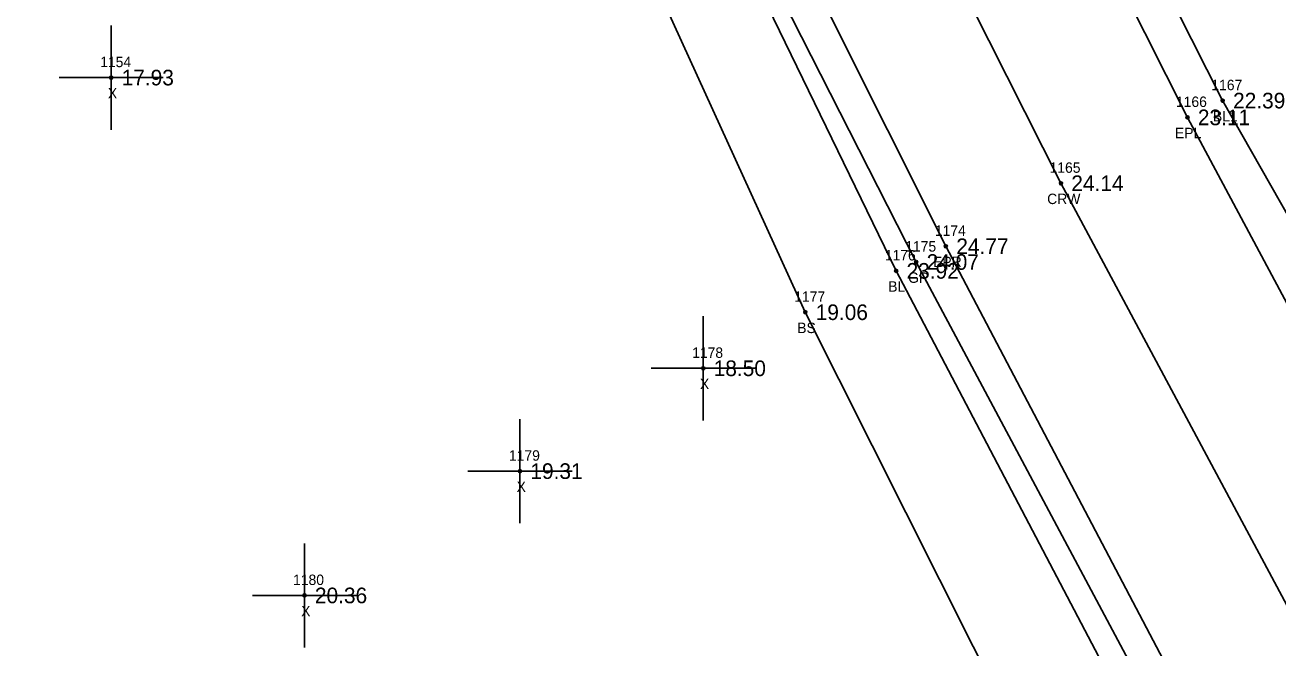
# Model space of a CAD drawing. Extents: x 2042211 to 2045853, y 303080 to 309569.
# Drawn here: x 2042953.4 to 2043073.7, y 306428.3 to 306488.1 of the extents above; entities that cross this region are included whole.
import ezdxf

# ---------------------------------------------------------------- set-up
doc = ezdxf.new("R2010")
doc.units = 0
for name, color, linetype in [('BR_500YR_SCOUR', 7, 'Continuous'), ('RD_DTM_BkLn1', 7, 'Continuous'), ('RD_DTM_BkLn2', 7, 'Continuous'), ('RD_DTM_BkLn_txCode', 7, 'Continuous'), ('RD_EX_GuardRail_txCode', 7, 'Continuous'), ('RD_EX_Misc', 7, 'Continuous'), ('RD_EX_Misc_txCode', 7, 'Continuous'), ('RD_EX_Road', 7, 'Continuous'), ('RD_EX_Road_txCode', 7, 'Continuous'), ('RD_EX_TX_GuardRail_ELEV', 7, 'Continuous'), ('RD_EX_TX_Misc_ELEV', 7, 'Continuous'), ('RD_EX_TX_Road_ELEV', 7, 'Continuous'), ('RD_HC_Survey_ELEV', 7, 'Continuous'), ('RD_HC_Survey_txCode', 7, 'Continuous'), ('RD_SMD_Locator', 7, 'Continuous')]:
    doc.layers.add(name, color=color, linetype=linetype)

msp = doc.modelspace()

# ---------------------------------------------------------------- linework, layer by layer
at = {"layer": 'BR_500YR_SCOUR'}
msp.add_lwpolyline([(2042989.52, 306565.65), (2042994.63, 306555.31), (2043016.03, 306510.44), (2043038.99, 306465.35), (2043062.42, 306421.45), (2043086.95, 306378), (2043112.8, 306335.35), (2043139.38, 306293.6), (2043167.12, 306252.13), (2043196.01, 306211.01), (2043226.01, 306171.01), (2043257.1, 306132.34), (2043288.76, 306093.67), (2043353.25, 306016.86), (2043419.08, 305941.69), (2043443.37, 305914.98)], dxfattribs=at)
msp.add_circle((2043038.99, 306465.35), 0.15, dxfattribs=at)
at = {"layer": 'RD_DTM_BkLn1'}
for points in [[(2042857.66, 307329.64), (2042861.09, 307281.84), (2042862.27, 307232.19), (2042866.29, 307183.84), (2042870.56, 307134.28), (2042875.48, 307086.26), (2042882.95, 307037.68), (2042891.21, 306988.93), (2042900.82, 306941.19), (2042911.81, 306893.75), (2042924.4, 306846), (2042938.51, 306799.29), (2042953.5, 306752.33), (2042968.09, 306705.62), (2042985.63, 306659.36), (2043004.49, 306613.62), (2043024.61, 306569.26), (2043045.97, 306525.25), (2043068.43, 306480.84), (2043092.42, 306438.64), (2043116.55, 306395.12)], [(2042839.81, 307329.37), (2042840.93, 307280.46), (2042843.39, 307231.17), (2042846.87, 307181.66), (2042851.76, 307132.07), (2042857.83, 307083.36), (2042865.03, 307034.36), (2042873.56, 306985.67), (2042883.71, 306937.59), (2042895.32, 306889.27), (2042908.01, 306841.41), (2042921.81, 306793.88), (2042936.83, 306746.34), (2042953.05, 306699.55), (2042970.36, 306653.6), (2042989.25, 306607.34), (2043009.36, 306561.99), (2043030.44, 306517.39), (2043052.89, 306472.91), (2043076.3, 306429.26), (2043100.43, 306386.21)], [(2042839.17, 307095.11), (2042841.19, 307080.52), (2042848.71, 307031.33), (2042857.64, 306982.34), (2042868.25, 306933.78), (2042879.62, 306884.9), (2042891.37, 306836.61), (2042906.05, 306788.56), (2042920.38, 306740.36), (2042936.3, 306692.68), (2042942.2, 306670.77), (2042952.72, 306646.49), (2042972.88, 306600.44), (2042993.94, 306554.96), (2043015.19, 306509.48), (2043037.06, 306464.5), (2043060.22, 306420.45)]]:
    msp.add_lwpolyline(points, dxfattribs=at)
at = {"layer": 'RD_DTM_BkLn2'}
msp.add_lwpolyline([(2042987.61, 306538.59), (2043007.56, 306506.01), (2043028.33, 306460.53), (2043050.91, 306415.64), (2043073.59, 306371.21), (2043099.2, 306325.99), (2043124.31, 306283.78), (2043153.04, 306242.87), (2043181.09, 306199.31), (2043207.98, 306156.79), (2043235.33, 306117.55), (2043266.83, 306075.19), (2043327.05, 305994.64), (2043378.71, 305930.63), (2043399.93, 305923.27), (2043423.07, 305907.81), (2043428.93, 305892.58), (2043442.97, 305892.19)], dxfattribs=at)
at = {"layer": 'RD_EX_Misc'}
for p, q in [((2042961.65, 306478.05), (2042961.65, 306488.05)), ((2042956.65, 306483.05), (2042966.65, 306483.05)), ((2043018.53, 306450.15), (2043018.53, 306460.15)), ((2043013.53, 306455.15), (2043023.53, 306455.15)), ((2043000.92, 306440.28), (2043000.92, 306450.28)), ((2042995.92, 306445.28), (2043005.92, 306445.28)), ((2042980.22, 306428.35), (2042980.22, 306438.35)), ((2042975.22, 306433.35), (2042985.22, 306433.35))]:
    msp.add_line(p, q, dxfattribs=at)
at = {"layer": 'RD_EX_Road'}
for points in [[(2042853.31, 307329.44), (2042854.43, 307281.38), (2042857.15, 307232.07), (2042860.27, 307183.35), (2042865.16, 307133.89), (2042871.37, 307085.7), (2042878.53, 307037.13), (2042886.97, 306988.21), (2042897.02, 306940.01), (2042908.28, 306892.66), (2042921.09, 306844.85), (2042934.41, 306798.2), (2042949.37, 306750.96), (2042965.62, 306704.44), (2042983.48, 306658.43), (2043001.91, 306612.18), (2043021.64, 306567.98), (2043042.58, 306523.81), (2043065.05, 306479.23), (2043088.14, 306436.09), (2043112.53, 306392.81)], [(2042895.94, 306837.56), (2042909.76, 306789.89), (2042925.08, 306742.02), (2042941.49, 306695.02), (2042958.75, 306648.66), (2042978.01, 306602.25), (2042998.08, 306556.93), (2043019.38, 306511.63), (2043041.84, 306466.86), (2043065.03, 306422.83)]]:
    msp.add_lwpolyline(points, dxfattribs=at)
at = {"layer": 'RD_SMD_Locator'}
for centre in [(2042961.65, 306483.05), (2043068.43, 306480.84), (2043065.05, 306479.23), (2043052.89, 306472.91), (2043041.84, 306466.86), (2043037.06, 306464.5), (2043028.33, 306460.53), (2043018.53, 306455.15), (2043000.92, 306445.28), (2042980.22, 306433.35)]:
    msp.add_circle(centre, 0.15, dxfattribs=at)

# ---------------------------------------------------------------- texts
at = {"layer": 'RD_DTM_BkLn_txCode'}
for s, p in [('1167', (2043067.34, 306481.84)), ('BL1', (2043067.5, 306478.84)), ('1176', (2043035.97, 306465.5)), ('BL', (2043036.3, 306462.5)), ('1177', (2043027.27, 306461.53)), ('BS', (2043027.56, 306458.53))]:
    msp.add_text(s, height=1, dxfattribs=at).set_placement(p)
at = {"layer": 'RD_EX_GuardRail_txCode'}
for s, p in [('1175', (2043037.93, 306466.35)), ('GR', (2043038.21, 306463.35))]:
    msp.add_text(s, height=1, dxfattribs=at).set_placement(p)
at = {"layer": 'RD_EX_Misc_txCode'}
for s, p in [('1154', (2042960.59, 306484.05)), ('X', (2042961.33, 306481.05)), ('1178', (2043017.46, 306456.15)), ('X', (2043018.21, 306453.15)), ('1179', (2042999.86, 306446.28)), ('X', (2043000.6, 306443.28)), ('1180', (2042979.12, 306434.35)), ('X', (2042979.9, 306431.35))]:
    msp.add_text(s, height=1, dxfattribs=at).set_placement(p)
at = {"layer": 'RD_EX_Road_txCode'}
for s, p in [('1166', (2043063.94, 306480.23)), ('EPL', (2043063.85, 306477.23)), ('1174', (2043040.78, 306467.86)), ('EPR', (2043040.61, 306464.86))]:
    msp.add_text(s, height=1, dxfattribs=at).set_placement(p)
at = {"layer": 'RD_EX_TX_GuardRail_ELEV'}
msp.add_text('24.07', height=1.5, dxfattribs=at).set_placement((2043039.99, 306464.6))
at = {"layer": 'RD_EX_TX_Misc_ELEV'}
for s, p in [('17.93', (2042962.65, 306482.3)), ('22.39', (2043069.43, 306480.09)), ('23.92', (2043038.06, 306463.75)), ('19.06', (2043029.33, 306459.78)), ('18.50', (2043019.53, 306454.4)), ('19.31', (2043001.92, 306444.53)), ('20.36', (2042981.22, 306432.6))]:
    msp.add_text(s, height=1.5, dxfattribs=at).set_placement(p)
at = {"layer": 'RD_EX_TX_Road_ELEV'}
for s, p in [('23.11', (2043066.05, 306478.48)), ('24.77', (2043042.84, 306466.11))]:
    msp.add_text(s, height=1.5, dxfattribs=at).set_placement(p)
at = {"layer": 'RD_HC_Survey_ELEV'}
msp.add_text('24.14', height=1.5, dxfattribs=at).set_placement((2043053.89, 306472.16))
at = {"layer": 'RD_HC_Survey_txCode'}
for s, p in [('1165', (2043051.8, 306473.91)), ('CRW', (2043051.57, 306470.91))]:
    msp.add_text(s, height=1, dxfattribs=at).set_placement(p)

doc.saveas('drawing.dxf')
